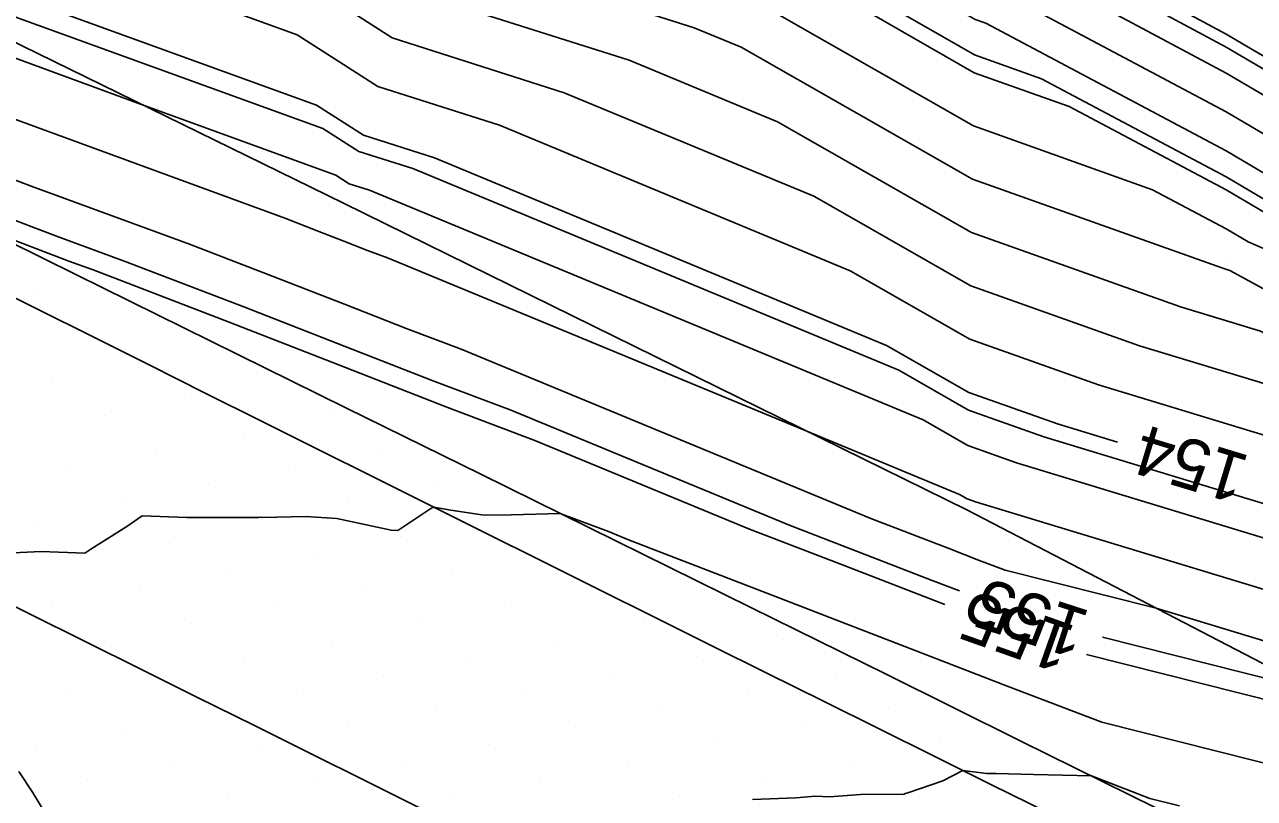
# Model space of a CAD drawing. Extents: x 2354170 to 2357230, y 866100 to 868290.
# Drawn here: x 2355542.1 to 2355591.1, y 867278.69 to 867309.54 of the extents above; entities that cross this region are included whole.
import ezdxf

# ---------------------------------------------------------------- set-up
doc = ezdxf.new("R2010")
doc.units = 0
for name, color, linetype in [('Default', 7, 'Continuous'), ('DTM Contours Major', 7, 'Continuous'), ('DTM Contours Major Text', 7, 'Continuous'), ('DTM Contours Minor', 7, 'Continuous'), ('Exist DTM Breakline', 7, 'Continuous'), ('Exist DTM QL2 LIDAR Elevation Point', 7, 'Continuous'), ('Exist DTM Scan Elevation Point', 7, 'Continuous'), ('Exist Roads EOP', 7, 'Continuous'), ('PH Exist DTM Breakline', 7, 'Continuous')]:
    doc.layers.add(name, color=color, linetype=linetype)

msp = doc.modelspace()

# ---------------------------------------------------------------- linework, layer by layer
at = {"layer": 'Default'}
for points in [[(2355601.398, 867303.175), (2355599.978, 867303.922), (2355595.733, 867305.769), (2355589.978, 867309.159), (2355588.37, 867310.014), (2355579.978, 867314.253), (2355571.815, 867318.177), (2355569.978, 867318.969), (2355567.797, 867320.014), (2355559.978, 867323.987), (2355552.402, 867327.59), (2355549.978, 867328.747), (2355547.299, 867330.014), (2355539.978, 867333.778), (2355535.553, 867335.59), (2355529.978, 867338.189), (2355526.207, 867340.015), (2355519.977, 867343.172), (2355514.292, 867345.7), (2355511.528, 867346.914)], [(2355595.456, 867300.278), (2355591.823, 867301.859), (2355589.978, 867302.946), (2355583.719, 867306.273), (2355579.938, 867307.619), (2355575.744, 867310.014), (2355569.978, 867312.499), (2355565.206, 867314.786), (2355559.019, 867316.753), (2355553.947, 867320.014), (2355549.978, 867321.908), (2355546.383, 867323.61), (2355539.696, 867325.466), (2355531.025, 867330.014), (2355530.282, 867330.319), (2355529.978, 867330.46), (2355529.113, 867330.879), (2355519.008, 867334.785), (2355510.28, 867339.187), (2355509.73, 867339.457), (2355504.667, 867341.462)], [(2355590.827, 867297.475), (2355588.159, 867298.285), (2355579.83, 867301.249), (2355572.099, 867305.665), (2355566.19, 867308.117), (2355557.31, 867310.94), (2355551.429, 867314.722), (2355546.106, 867316.654), (2355539.267, 867318.553), (2355533.798, 867321.422), (2355523.588, 867326.12), (2355517.816, 867328.351), (2355513.436, 867330.56), (2355507.153, 867333.64), (2355503.189, 867335.211), (2355499.009, 867335.861)], [(2355594.755, 867304.791), (2355589.978, 867307.606), (2355585.448, 867310.014), (2355579.978, 867312.777), (2355574.657, 867315.335), (2355569.978, 867317.351), (2355564.422, 867320.014), (2355559.978, 867322.273), (2355555.672, 867324.32), (2355549.978, 867327.037), (2355543.686, 867330.014), (2355539.978, 867331.921)], [(2355648.511, 867273.073), (2355640.125, 867279.459), (2355639.831, 867279.542), (2355638.997, 867280.014), (2355629.979, 867285.17), (2355621.13, 867290.014), (2355619.979, 867290.687), (2355618.55, 867291.443), (2355609.978, 867295.948), (2355602.114, 867300.014), (2355600.701, 867300.736), (2355599.978, 867301.116), (2355593.778, 867303.814), (2355589.978, 867306.053), (2355582.526, 867310.014), (2355579.978, 867311.301), (2355577.5, 867312.493), (2355569.978, 867315.734), (2355561.048, 867320.014), (2355559.978, 867320.558), (2355558.941, 867321.051), (2355549.978, 867325.328), (2355540.073, 867330.014)], [(2355585.645, 867292.896), (2355583.253, 867293.623), (2355579.722, 867294.879), (2355576.445, 867296.751), (2355558.425, 867304.229), (2355555.6, 867305.127), (2355553.729, 867306.33), (2355539.966, 867311.326), (2355538.839, 867311.639), (2355537.937, 867312.112), (2355516.666, 867321.901), (2355516.623, 867321.918), (2355516.591, 867321.934), (2355515.222, 867322.605), (2355504.847, 867327.443), (2355504.43, 867327.562), (2355503.87, 867327.713), (2355503.07, 867327.927), (2355493.013, 867329.205)], [(2355639.486, 867278.442), (2355636.71, 867280.014), (2355629.979, 867283.862), (2355621.474, 867288.518), (2355620.119, 867289.185), (2355618.594, 867290.014), (2355609.978, 867294.542), (2355600.602, 867299.39), (2355599.986, 867299.633), (2355599.287, 867300.014), (2355592.801, 867302.836), (2355589.978, 867304.499), (2355580.403, 867309.59), (2355579.974, 867309.742), (2355579.498, 867310.014), (2355569.978, 867314.116), (2355562.1, 867317.893), (2355559.589, 867318.691), (2355557.53, 867320.014), (2355549.978, 867323.618), (2355543.137, 867326.855), (2355539.839, 867327.771)], [(2355638.795, 867276.243), (2355632.137, 867280.014), (2355629.979, 867281.247), (2355627.253, 867282.74), (2355620.66, 867285.983), (2355613.246, 867290.014), (2355609.978, 867291.731), (2355606.423, 867293.57), (2355600.061, 867296.082), (2355592.839, 867300.014), (2355590.846, 867300.882), (2355589.978, 867301.393), (2355587.035, 867302.957), (2355579.902, 867305.496), (2355571.991, 867310.014), (2355569.978, 867310.882), (2355568.312, 867311.68), (2355558.449, 867314.816), (2355550.364, 867320.014), (2355549.978, 867320.199), (2355549.628, 867320.364), (2355539.553, 867323.162)], [(2355638.45, 867275.143), (2355630.005, 867279.926), (2355629.943, 867279.948), (2355620.93, 867284.382), (2355610.572, 867290.014), (2355609.978, 867290.326), (2355609.333, 867290.659), (2355600.098, 867294.306), (2355590.116, 867299.741), (2355589.794, 867299.839), (2355579.866, 867303.373), (2355570.65, 867308.636), (2355568.778, 867309.413), (2355557.879, 867312.878), (2355550.662, 867317.519), (2355548.152, 867318.43), (2355539.41, 867320.857)], [(2355628.692, 867277.628), (2355621.471, 867281.18), (2355612.451, 867286.084), (2355607.896, 867287.705), (2355600.173, 867290.755), (2355592.57, 867294.895), (2355586.523, 867296.731), (2355579.794, 867299.126), (2355573.547, 867302.694), (2355563.601, 867306.821), (2355556.74, 867309.003), (2355552.196, 867311.925), (2355544.059, 867314.878), (2355539.125, 867316.248)], [(2355628.066, 867276.468), (2355621.742, 867279.579), (2355613.841, 867283.875), (2355606.726, 867286.406), (2355600.211, 867288.979), (2355593.797, 867292.471), (2355584.888, 867295.177), (2355579.758, 867297.003), (2355574.996, 867299.722), (2355561.013, 867305.525), (2355556.17, 867307.065), (2355552.962, 867309.128), (2355542.013, 867313.102)], [(2355622.283, 867276.377), (2355616.622, 867279.455), (2355604.384, 867283.809), (2355600.285, 867285.428), (2355596.25, 867287.625), (2355581.617, 867292.069), (2355579.686, 867292.756), (2355577.894, 867293.78), (2355555.837, 867302.933), (2355555.03, 867303.19), (2355554.496, 867303.533), (2355546.858, 867306.306), (2355539.366, 867309.059)], [(2355618.013, 867277.245), (2355603.213, 867282.511), (2355600.323, 867283.652), (2355597.477, 867285.201), (2355579.982, 867290.515), (2355579.65, 867290.633), (2355579.343, 867290.809), (2355573.268, 867293.33), (2355556.563, 867300.234), (2355555.754, 867300.538), (2355554.82, 867300.904), (2355553.751, 867301.322), (2355552.501, 867301.802), (2355540.865, 867306.077)], [(2355619.403, 867275.035), (2355602.042, 867281.212), (2355600.36, 867281.876), (2355598.704, 867282.778), (2355587.178, 867286.278), (2355581.168, 867287.79), (2355580.11, 867288.197), (2355578.892, 867288.668), (2355577.479, 867289.214), (2355575.815, 867289.855), (2355559.494, 867296.6), (2355557.34, 867297.41), (2355554.85, 867298.387), (2355551.998, 867299.499), (2355548.666, 867300.78), (2355542.364, 867303.095), (2355538.754, 867304.471)], [(2355578.766, 867286.427), (2355577.946, 867286.745), (2355574.75, 867287.98), (2355570.986, 867289.428), (2355562.426, 867292.966), (2355558.926, 867294.282), (2355554.879, 867295.87), (2355550.246, 867297.677), (2355544.83, 867299.758), (2355543.863, 867300.113), (2355540.243, 867301.493)], [(2355595.765, 867279.024), (2355585.014, 867281.728), (2355581.287, 867283.161), (2355576.999, 867284.822), (2355572.02, 867286.745), (2355566.157, 867289.002), (2355565.358, 867289.332), (2355563.439, 867290.053), (2355561.478, 867290.003), (2355560.514, 867289.981), (2355560.322, 867289.992), (2355559.078, 867290.189), (2355558.401, 867290.303), (2355558.29, 867290.248), (2355557.84, 867289.957), (2355556.965, 867289.375), (2355556.705, 867289.387), (2355554.533, 867289.845), (2355553.301, 867289.927), (2355551.568, 867289.895), (2355551.502, 867289.901), (2355551.411, 867289.892), (2355548.565, 867289.887), (2355546.78, 867289.958), (2355546.166, 867289.528), (2355544.736, 867288.631), (2355544.501, 867288.468), (2355542.76, 867288.537), (2355541.637, 867288.477)], [(2355629.603, 867230.267), (2355634.381, 867239.806), (2355638.726, 867249.305), (2355639.707, 867251.959), (2355641.3, 867255.121), (2355644.33, 867261.903), (2355644.072, 867263.165), (2355642.025, 867263.835), (2355641.688, 867264.67), (2355638.666, 867265.509), (2355635.689, 867266.346), (2355633.778, 867267.429), (2355624.936, 867270.668), (2355623.095, 867271.574), (2355620.793, 867272.825), (2355600.871, 867279.913), (2355600.397, 867280.101), (2355599.931, 867280.355), (2355596.684, 867281.341), (2355584.414, 867284.426)], [(2355541.874, 867279.773), (2355542.411, 867278.946), (2355543.324, 867277.435)], [(2355588.119, 867278.4), (2355586.937, 867278.697), (2355584.603, 867279.594), (2355582.297, 867279.644), (2355580.809, 867279.694), (2355580.422, 867279.691), (2355580.119, 867279.725), (2355579.478, 867279.811), (2355578.684, 867279.398), (2355577.293, 867278.922), (2355577.185, 867278.886), (2355577.144, 867278.862), (2355575.401, 867278.855), (2355574.174, 867278.755), (2355573.612, 867278.778), (2355572.827, 867278.721), (2355571.105, 867278.647)]]:
    msp.add_lwpolyline(points, dxfattribs=at)
at = {"layer": 'DTM Contours Major'}
for points in [[(2355579.353, 867286.963), (2355578.261, 867287.386), (2355575.66, 867288.391), (2355572.596, 867289.57), (2355561.449, 867294.177), (2355558.397, 867295.324), (2355554.869, 867296.709), (2355550.83, 867298.285), (2355546.109, 867300.098), (2355543.363, 867301.107), (2355538.754, 867302.864)], [(2355629.782, 867230.215), (2355634.535, 867239.704), (2355638.857, 867249.153), (2355639.943, 867252.092), (2355641.513, 867255.208), (2355644.498, 867261.889), (2355644.202, 867263.335), (2355642.3, 867263.958), (2355641.872, 867265.016), (2355639.206, 867265.756), (2355635.804, 867266.713), (2355633.621, 867267.949), (2355625.145, 867271.055), (2355623.004, 867272.108), (2355620.33, 867273.562), (2355601.262, 867280.346), (2355600.385, 867280.693), (2355599.522, 867281.162), (2355593.515, 867282.987), (2355585.05, 867285.115)]]:
    msp.add_lwpolyline(points, dxfattribs=at)
at = {"layer": 'DTM Contours Minor'}
for points in [[(2355595.407, 867305.443), (2355589.978, 867308.642), (2355587.396, 867310.014), (2355579.978, 867313.761), (2355572.763, 867317.23), (2355569.978, 867318.43), (2355566.672, 867320.014), (2355559.978, 867323.416), (2355553.492, 867326.5), (2355549.978, 867328.177), (2355546.095, 867330.014), (2355539.978, 867333.159)], [(2355639.256, 867277.709), (2355635.186, 867280.014), (2355629.979, 867282.991), (2355623.4, 867286.592), (2355620.299, 867288.118), (2355616.811, 867290.014), (2355609.978, 867293.605), (2355602.542, 867297.45), (2355600.011, 867298.45), (2355597.138, 867300.014), (2355592.149, 867302.185), (2355589.978, 867303.464), (2355582.614, 867307.379), (2355579.95, 867308.327), (2355576.995, 867310.014), (2355569.978, 867313.038), (2355564.171, 867315.822), (2355559.209, 867317.399), (2355555.142, 867320.014), (2355549.978, 867322.478), (2355545.301, 867324.691), (2355539.743, 867326.234)], [(2355630.477, 867278.364), (2355629.317, 867278.788), (2355621.201, 867282.781), (2355611.061, 867288.294), (2355609.067, 867289.003), (2355600.136, 867292.531), (2355591.343, 867297.318), (2355588.159, 867298.285), (2355579.83, 867301.249), (2355572.099, 867305.665), (2355566.19, 867308.117), (2355557.31, 867310.94), (2355551.429, 867314.722), (2355546.106, 867316.654), (2355539.267, 867318.553)], [(2355622.103, 867277.445), (2355615.695, 867280.928), (2355605.164, 867284.675), (2355600.26, 867286.612), (2355595.433, 867289.24), (2355582.707, 867293.105), (2355579.71, 867294.172), (2355576.928, 867295.761), (2355557.563, 867303.797), (2355555.41, 867304.482), (2355553.985, 867305.398), (2355539.284, 867310.734)]]:
    msp.add_lwpolyline(points, dxfattribs=at)
at = {"layer": 'Exist DTM Breakline'}
for points in [[(2355540.355, 867299.326), (2355542.591, 867298.207), (2355544.826, 867297.088), (2355547.062, 867295.969), (2355549.298, 867294.851), (2355551.534, 867293.733), (2355553.77, 867292.615), (2355556.007, 867291.498), (2355558.244, 867290.382), (2355560.481, 867289.266), (2355562.718, 867288.15), (2355564.956, 867287.035), (2355567.194, 867285.921), (2355569.432, 867284.806), (2355571.67, 867283.693), (2355573.908, 867282.579), (2355576.147, 867281.466), (2355578.386, 867280.354), (2355580.625, 867279.242), (2355582.864, 867278.13)], [(2355557.94, 867278.268), (2355555.702, 867279.382), (2355553.464, 867280.496), (2355551.225, 867281.61), (2355548.987, 867282.723), (2355546.749, 867283.836), (2355544.51, 867284.95), (2355542.272, 867286.063), (2355540.033, 867287.176)]]:
    msp.add_lwpolyline(points, dxfattribs=at)
at = {"layer": 'Exist DTM QL2 LIDAR Elevation Point'}
msp.add_line((2355589.978, 867300.014), (2355589.978, 867300.014), dxfattribs=at)
at = {"layer": 'Exist DTM Scan Elevation Point'}
for p, q in [((2355542.473, 867298.803), (2355542.473, 867298.803)), ((2355544.558, 867297.423), (2355544.558, 867297.423)), ((2355546.643, 867296.044), (2355546.643, 867296.044)), ((2355543.179, 867295.338), (2355543.179, 867295.338)), ((2355548.728, 867294.664), (2355548.728, 867294.664)), ((2355545.264, 867293.959), (2355545.264, 867293.959)), ((2355554.278, 867293.991), (2355554.278, 867293.991)), ((2355550.813, 867293.285), (2355550.813, 867293.285)), ((2355547.349, 867292.579), (2355547.349, 867292.579)), ((2355556.363, 867292.611), (2355556.363, 867292.611)), ((2355543.884, 867291.874), (2355543.884, 867291.874)), ((2355552.898, 867291.906), (2355552.898, 867291.906)), ((2355549.434, 867291.2), (2355549.434, 867291.2)), ((2355558.448, 867291.232), (2355558.448, 867291.232)), ((2355545.969, 867290.494), (2355545.969, 867290.494)), ((2355554.983, 867290.526), (2355554.983, 867290.526)), ((2355542.505, 867289.789), (2355542.505, 867289.789)), ((2355551.519, 867289.821), (2355551.519, 867289.821)), ((2355560.533, 867289.852), (2355560.533, 867289.852)), ((2355557.068, 867289.147), (2355557.068, 867289.147)), ((2355548.054, 867289.115), (2355548.054, 867289.115)), ((2355544.59, 867288.409), (2355544.59, 867288.409)), ((2355553.604, 867288.441), (2355553.604, 867288.441)), ((2355562.618, 867288.473), (2355562.618, 867288.473)), ((2355550.139, 867287.736), (2355550.139, 867287.736)), ((2355559.153, 867287.767), (2355559.153, 867287.767)), ((2355546.675, 867287.03), (2355546.675, 867287.03)), ((2355555.689, 867287.062), (2355555.689, 867287.062)), ((2355564.703, 867287.093), (2355564.703, 867287.093)), ((2355543.21, 867286.324), (2355543.21, 867286.324)), ((2355552.224, 867286.356), (2355552.224, 867286.356)), ((2355561.238, 867286.388), (2355561.238, 867286.388)), ((2355566.788, 867285.714), (2355566.788, 867285.714)), ((2355548.76, 867285.651), (2355548.76, 867285.651)), ((2355557.774, 867285.682), (2355557.774, 867285.682)), ((2355545.295, 867284.945), (2355545.295, 867284.945)), ((2355554.309, 867284.977), (2355554.309, 867284.977)), ((2355563.323, 867285.008), (2355563.323, 867285.008)), ((2355572.337, 867285.04), (2355572.337, 867285.04)), ((2355550.845, 867284.271), (2355550.845, 867284.271)), ((2355559.859, 867284.303), (2355559.859, 867284.303)), ((2355568.873, 867284.335), (2355568.873, 867284.335)), ((2355556.394, 867283.597), (2355556.394, 867283.597)), ((2355565.408, 867283.629), (2355565.408, 867283.629)), ((2355574.422, 867283.661), (2355574.422, 867283.661)), ((2355543.916, 867282.86), (2355543.916, 867282.86)), ((2355552.93, 867282.892), (2355552.93, 867282.892)), ((2355561.944, 867282.923), (2355561.944, 867282.923)), ((2355570.958, 867282.955), (2355570.958, 867282.955)), ((2355576.507, 867282.281), (2355576.507, 867282.281)), ((2355549.465, 867282.186), (2355549.465, 867282.186)), ((2355558.479, 867282.218), (2355558.479, 867282.218)), ((2355567.493, 867282.25), (2355567.493, 867282.25)), ((2355546.001, 867281.481), (2355546.001, 867281.481)), ((2355555.015, 867281.512), (2355555.015, 867281.512)), ((2355564.029, 867281.544), (2355564.029, 867281.544)), ((2355573.042, 867281.576), (2355573.042, 867281.576)), ((2355551.55, 867280.807), (2355551.55, 867280.807)), ((2355560.564, 867280.838), (2355560.564, 867280.838)), ((2355569.578, 867280.87), (2355569.578, 867280.87)), ((2355578.592, 867280.902), (2355578.592, 867280.902)), ((2355542.537, 867280.775), (2355542.537, 867280.775)), ((2355548.086, 867280.101), (2355548.086, 867280.101)), ((2355557.1, 867280.133), (2355557.1, 867280.133)), ((2355566.114, 867280.165), (2355566.114, 867280.165)), ((2355575.127, 867280.196), (2355575.127, 867280.196)), ((2355544.622, 867279.396), (2355544.622, 867279.396)), ((2355553.635, 867279.427), (2355553.635, 867279.427)), ((2355562.649, 867279.459), (2355562.649, 867279.459)), ((2355571.663, 867279.491), (2355571.663, 867279.491)), ((2355580.677, 867279.522), (2355580.677, 867279.522)), ((2355550.171, 867278.722), (2355550.171, 867278.722)), ((2355559.185, 867278.753), (2355559.185, 867278.753)), ((2355568.199, 867278.785), (2355568.199, 867278.785)), ((2355577.212, 867278.817), (2355577.212, 867278.817))]:
    msp.add_line(p, q, dxfattribs=at)
at = {"layer": 'Exist Roads EOP'}
msp.add_lwpolyline([(2355538.754, 867302.227), (2355544.135, 867299.572), (2355549.516, 867296.919), (2355554.898, 867294.266), (2355560.279, 867291.612), (2355565.66, 867288.958), (2355571.04, 867286.301), (2355576.419, 867283.643), (2355581.797, 867280.983), (2355587.175, 867278.323), (2355592.553, 867275.664), (2355597.934, 867273.008), (2355603.316, 867270.357), (2355608.702, 867267.713), (2355614.092, 867265.076), (2355619.486, 867262.449), (2355623.518, 867260.505)], dxfattribs=at)
at = {"layer": 'PH Exist DTM Breakline'}
msp.add_lwpolyline([(2355640.999, 867263.377), (2355634.882, 867263.773), (2355623.65, 867268.285), (2355600.412, 867279.404), (2355579.643, 867290.193), (2355554.803, 867302.415), (2355538.755, 867310.275), (2355516.615, 867321.87), (2355504.721, 867328.149), (2355484.412, 867339.96)], dxfattribs=at)

# ---------------------------------------------------------------- texts
at = {"layer": 'Default'}
for s, rotation, p in [('154', 163.106, (2355590.984, 867292.32)), ('155', 160.4917, (2355584.043, 867285.529))]:
    msp.add_text(s, height=2, rotation=rotation, dxfattribs=at).set_placement(p)
at = {"layer": 'DTM Contours Major Text'}
msp.add_text('155', height=2, rotation=162.03, dxfattribs=at).set_placement((2355584.625, 867286.133))

doc.saveas('drawing.dxf')
